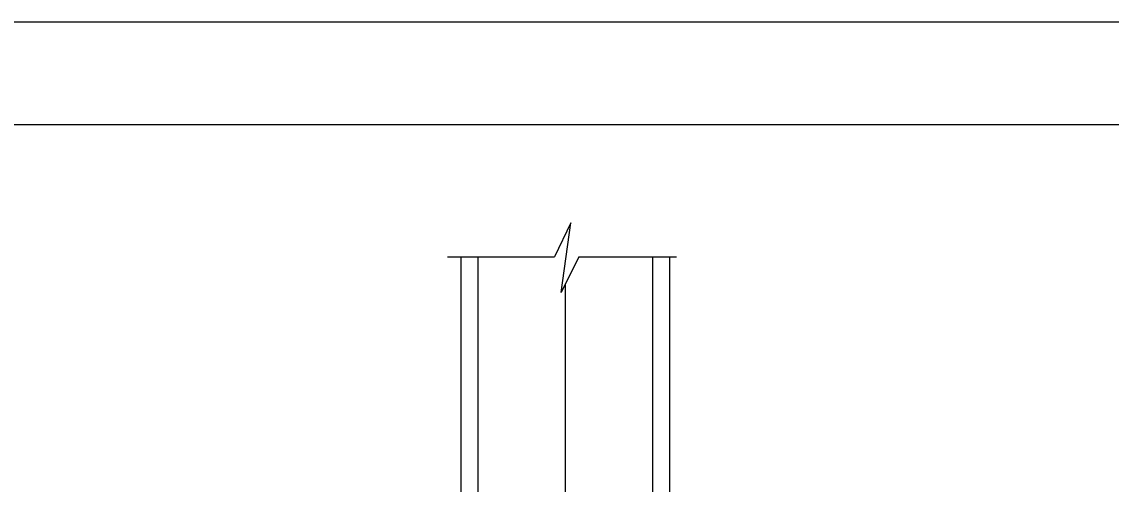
# Model space of a CAD drawing. Extents: x 646165 to 651486, y 296916 to 299292.
# Drawn here: x 650910.2 to 651069.2, y 299224.8 to 299292.2 of the extents above; entities that cross this region are included whole.
import ezdxf

# ---------------------------------------------------------------- set-up
doc = ezdxf.new("R2010")
doc.units = 0
for name, color, linetype in [('2', 7, 'Continuous'), ('50', 7, 'Continuous'), ('51', 7, 'Continuous'), ('52', 7, 'Continuous'), ('54', 7, 'Continuous'), ('PLT-BNDY', 7, 'Continuous')]:
    doc.layers.add(name, color=color, linetype=linetype)

msp = doc.modelspace()

# ---------------------------------------------------------------- linework, layer by layer
at = {"layer": '2'}
msp.add_line((650670.59, 299277.25), (651456.59, 299277.25), dxfattribs=at)
at = {"layer": '50'}
msp.add_line((650989.51, 299253.96), (650989.51, 299207.88), dxfattribs=at)
at = {"layer": '51'}
for p, q in [((650974.28, 299257.98), (650974.28, 299212.88)), ((651004.74, 299257.98), (651004.74, 299212.88))]:
    msp.add_line(p, q, dxfattribs=at)
at = {"layer": '52'}
for p, q in [((650972.32, 299257.98), (650987.96, 299257.98)), ((650991.48, 299257.98), (651005.76, 299257.98))]:
    msp.add_line(p, q, dxfattribs=at)
msp.add_lwpolyline([(650991.48, 299257.98), (650988.94, 299252.79), (650990.32, 299262.94), (650987.96, 299257.98)], dxfattribs=at)
at = {"layer": '54'}
for p, q in [((650976.78, 299257.98), (650976.78, 299185.5)), ((651002.24, 299257.98), (651002.24, 299185.5))]:
    msp.add_line(p, q, dxfattribs=at)
at = {"layer": 'PLT-BNDY'}
msp.add_lwpolyline([(650630.59, 299292.25), (651471.59, 299292.25), (651471.59, 298698.25), (650630.59, 298698.25)], close=True, dxfattribs=at)

doc.saveas('drawing.dxf')
